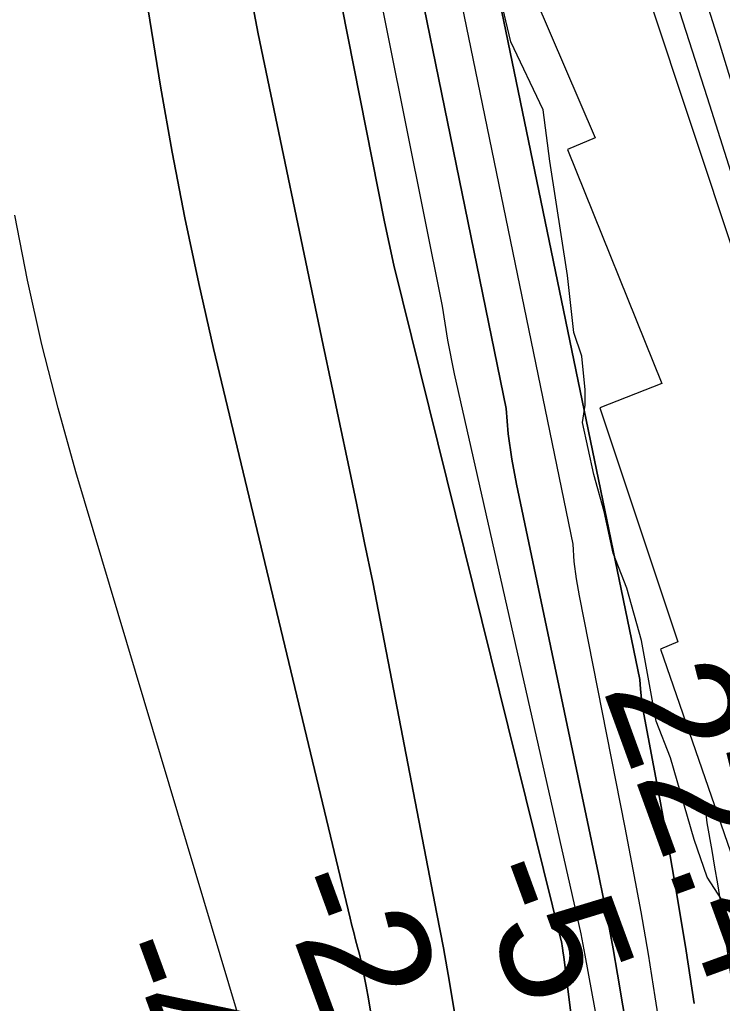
# Model space of a CAD drawing. Extents: x 3172297 to 3210190, y 958463 to 983887.
# Drawn here: x 3201322 to 3201696, y 979499 to 980023 of the extents above; entities that cross this region are included whole.
import ezdxf

# ---------------------------------------------------------------- set-up
doc = ezdxf.new("R2010")
doc.units = 0
for name, color, linetype in [('V-RIVR-EDGE', 7, 'Continuous'), ('V-RIVR-RANG', 7, 'Continuous'), ('V-RRAP-RVMT', 7, 'Continuous'), ('V-TOPO-DPTH', 7, 'Continuous'), ('V-TOPO-MAJR', 7, 'Continuous'), ('V-TOPO-MINR', 7, 'Continuous'), ('V-TOPO-WATR', 7, 'Continuous')]:
    doc.layers.add(name, color=color, linetype=linetype)

msp = doc.modelspace()

# ---------------------------------------------------------------- linework, layer by layer
at = {"layer": 'V-RIVR-EDGE'}
msp.add_lwpolyline([(3201699.96, 979547.53), (3201687.84, 979566.25), (3201680.93, 979586.27), (3201668.44, 979629.76), (3201660.66, 979649.34), (3201652.94, 979692.4), (3201645.19, 979720.23), (3201637.84, 979738.94), (3201633.12, 979761.12), (3201627.52, 979780.7), (3201621.5, 979808.53), (3201622.83, 979817.66), (3201622.85, 979825.92), (3201621.15, 979843.74), (3201616.84, 979856.36), (3201613.43, 979886.8), (3201604.02, 979947.67), (3201600.61, 979975.07), (3201583.31, 980011.19), (3201577.29, 980036.85)], dxfattribs=at)
at = {"layer": 'V-RRAP-RVMT'}
for p, q in [((3201574.85, 980084.29), (3201628.23, 979960.05)), ((3201628.23, 979960.05), (3201613.47, 979953.85)), ((3201613.47, 979953.85), (3201663.69, 979829.27)), ((3201663.69, 979829.27), (3201630.66, 979816.24)), ((3201630.66, 979816.24), (3201672.27, 979691.67)), ((3201672.27, 979691.67), (3201663.06, 979687.73)), ((3201663.06, 979687.73), (3201707.01, 979560.18))]:
    msp.add_line(p, q, dxfattribs=at)
at = {"layer": 'V-TOPO-DPTH'}
for points in [[(3201157.79, 981282.2), (3201159.58, 981273.02), (3201166.41, 981241.31), (3201174.15, 981209.81), (3201182.5, 981178.45), (3201191.7, 981147.32), (3201201.44, 981116.38), (3201211.98, 981085.69), (3201223.05, 981055.18), (3201301.5, 980847.38), (3201307.3, 980831.95), (3201313.09, 980816.52), (3201318.85, 980801.08), (3201324.59, 980785.64), (3201366.25, 980673.19), (3201515.95, 979915.4), (3201520.96, 979892.38), (3201610.22, 979532.27), (3201610.24, 979532.2), (3201610.28, 979531.99), (3201610.92, 979528.37), (3201611.28, 979525.72), (3201611.53, 979523.76), (3201668.83, 979062.84)], [(3201370.78, 980830.58), (3201475.4, 980526.55), (3201652.06, 979671.64), (3201652.32, 979666.41), (3201652.91, 979661.21), (3201653.71, 979656.02), (3201662.23, 979610.68), (3201667.3, 979582.81), (3201672.15, 979554.9), (3201676.69, 979526.94), (3201681, 979498.94)], [(3201370.78, 980830.58), (3201475.4, 980526.55), (3201652.06, 979671.64), (3201652.32, 979666.41), (3201652.91, 979661.21), (3201653.71, 979656.02), (3201662.23, 979610.68), (3201667.3, 979582.81), (3201672.15, 979554.9), (3201676.69, 979526.94), (3201681, 979498.94)], [(3201668.83, 979062.84), (3201611.53, 979523.76), (3201611.28, 979525.72), (3201610.92, 979528.37), (3201610.28, 979531.99), (3201610.24, 979532.2), (3201610.22, 979532.27), (3201520.96, 979892.38), (3201515.95, 979915.4), (3201366.25, 980673.19), (3201324.59, 980785.64)], [(3201358.09, 980772.48), (3201421.37, 980595.3), (3201580.84, 979815.97), (3201581.98, 979802.43), (3201583.89, 979788.98), (3201586.31, 979775.58), (3201630, 979567.94), (3201632.71, 979554.66), (3201635.32, 979541.35), (3201637.76, 979528.02), (3201640.09, 979514.66), (3201662.49, 979381.83)], [(3201662.49, 979381.83), (3201640.09, 979514.66), (3201637.76, 979528.02), (3201635.32, 979541.35), (3201632.71, 979554.66), (3201630, 979567.94), (3201586.31, 979775.58), (3201583.89, 979788.98), (3201581.98, 979802.43), (3201580.84, 979815.97), (3201421.37, 980595.3), (3201358.09, 980772.48)], [(3201508.51, 979494.91), (3201507.42, 979501.52), (3201506.26, 979508.13), (3201505.27, 979513.48), (3201504.49, 979517.39), (3201503.65, 979521.29), (3201502.7, 979525.16), (3201501.68, 979529.01), (3201500.64, 979532.86), (3201499.62, 979536.71), (3201498.64, 979540.58), (3201497.69, 979544.45), (3201425, 979847.84), (3201417.06, 979882.61), (3201409.63, 979917.47), (3201402.96, 979952.49), (3201396.79, 979987.6), (3201391.01, 980022.8), (3201385.26, 980058), (3201379.56, 980093.21), (3201373.87, 980128.42), (3201371.49, 980143.26), (3201365.19, 980185.95), (3201264.89, 980725.18)], [(3201264.89, 980725.18), (3201365.19, 980185.95), (3201371.49, 980143.26), (3201373.87, 980128.42), (3201379.56, 980093.21), (3201385.26, 980058), (3201391.01, 980022.8), (3201396.79, 979987.6), (3201402.96, 979952.49), (3201409.63, 979917.47), (3201417.06, 979882.61), (3201425, 979847.84), (3201497.69, 979544.45), (3201498.64, 979540.58), (3201499.62, 979536.71), (3201500.64, 979532.86), (3201501.68, 979529.01), (3201502.7, 979525.16), (3201503.65, 979521.29), (3201504.49, 979517.39), (3201505.27, 979513.48), (3201506.26, 979508.13), (3201507.42, 979501.52), (3201508.51, 979494.91)], [(3201553.69, 979492.11), (3201550.64, 979510.36), (3201547.38, 979528.58), (3201543.97, 979546.78), (3201518.06, 979681.13), (3201513.93, 979702.25), (3201509.74, 979723.35), (3201505.45, 979744.44), (3201501.09, 979765.51), (3201496.68, 979786.57), (3201492.27, 979807.62), (3201487.85, 979828.68), (3201483.43, 979849.74), (3201448.64, 980015.46), (3201442.46, 980048.41), (3201437.24, 980081.49), (3201350.14, 980632.66), (3201346.08, 980648.72), (3201341.78, 980664.71), (3201337.13, 980680.6), (3201332.25, 980696.43)], [(3201332.25, 980696.43), (3201337.13, 980680.6), (3201341.78, 980664.71), (3201346.08, 980648.72), (3201350.14, 980632.66), (3201437.24, 980081.49), (3201442.46, 980048.41), (3201448.64, 980015.46), (3201483.43, 979849.74), (3201487.85, 979828.68), (3201492.27, 979807.62), (3201496.68, 979786.57), (3201501.09, 979765.51), (3201505.45, 979744.44), (3201509.74, 979723.35), (3201513.93, 979702.25), (3201518.06, 979681.13), (3201543.97, 979546.78), (3201547.38, 979528.58), (3201550.64, 979510.36), (3201553.69, 979492.11)], [(3201809.12, 978868.74), (3201808.02, 979599.38), (3201806.9, 979604.17), (3201805.61, 979608.91), (3201804.22, 979613.62), (3201723.46, 979869.94), (3201688.07, 979981.36), (3201652.33, 980092.67), (3201616.06, 980203.8), (3201579.44, 980314.82), (3201531.71, 980458.37), (3201518.66, 980497.52), (3201505.59, 980536.66), (3201492.47, 980575.79), (3201479.31, 980614.91), (3201465.99, 980653.97), (3201452.46, 980692.95)]]:
    msp.add_lwpolyline(points, dxfattribs=at)
at = {"layer": 'V-TOPO-MAJR'}
msp.add_lwpolyline([(3201437.67, 979493.91), (3201351.67, 979782.2), (3201342.19, 979816.05), (3201333.47, 979850.08), (3201325.89, 979884.38), (3201319.08, 979918.87)], dxfattribs=at)
at = {"layer": 'V-TOPO-MINR'}
for points in [[(3201668.83, 979062.84), (3201611.53, 979523.76), (3201611.28, 979525.72), (3201610.92, 979528.37), (3201610.28, 979531.99), (3201610.24, 979532.2), (3201610.22, 979532.27), (3201520.96, 979892.38), (3201515.95, 979915.4), (3201366.25, 980673.19), (3201324.59, 980785.64), (3201318.85, 980801.08), (3201313.09, 980816.52), (3201307.3, 980831.95), (3201301.5, 980847.38), (3201223.05, 981055.18), (3201211.98, 981085.69), (3201201.44, 981116.38), (3201191.7, 981147.32), (3201182.5, 981178.45), (3201174.15, 981209.81), (3201166.41, 981241.31), (3201159.58, 981273.02), (3201157.79, 981282.2)], [(3201690.92, 979308.22), (3201660.27, 979502.58), (3201656.57, 979525.18), (3201652.7, 979547.75), (3201648.56, 979570.27), (3201644.24, 979592.77), (3201619.83, 979716.15), (3201618.3, 979725.27), (3201617.14, 979734.42), (3201616.53, 979743.63), (3201448.53, 980559.7), (3201368.32, 980788.5)], [(3201635.46, 979455.98), (3201622.91, 979524.77), (3201621.84, 979530.38), (3201620.74, 979535.99), (3201619.56, 979541.58), (3201618.33, 979547.16), (3201553.28, 979834.33), (3201549.73, 979852.36), (3201546.85, 979870.48), (3201393.94, 980633.18), (3201340.76, 980779.33)], [(3201662.49, 979381.83), (3201640.09, 979514.66), (3201637.76, 979528.02), (3201635.32, 979541.35), (3201632.71, 979554.66), (3201630, 979567.94), (3201586.31, 979775.58), (3201583.89, 979788.98), (3201581.98, 979802.43), (3201580.84, 979815.97), (3201421.37, 980595.3), (3201358.09, 980772.48)], [(3201508.51, 979494.91), (3201507.42, 979501.52), (3201506.26, 979508.13), (3201505.27, 979513.48), (3201504.49, 979517.39), (3201503.65, 979521.29), (3201502.7, 979525.16), (3201501.68, 979529.01), (3201500.64, 979532.86), (3201499.62, 979536.71), (3201498.64, 979540.58), (3201497.69, 979544.45), (3201425, 979847.84), (3201417.06, 979882.61), (3201409.63, 979917.47), (3201402.96, 979952.49), (3201396.79, 979987.6), (3201391.01, 980022.8), (3201385.26, 980058), (3201379.56, 980093.21), (3201373.87, 980128.42), (3201371.49, 980143.26), (3201365.19, 980185.95), (3201264.89, 980725.18)], [(3201829.48, 978854.16), (3201817.99, 979589.45), (3201816.21, 979598.19), (3201814.25, 979606.88), (3201812.04, 979615.51), (3201809.65, 979624.1), (3201746.8, 979837.64), (3201720.81, 979924.53), (3201694.3, 980011.26), (3201667.02, 980097.75), (3201639.22, 980184.08), (3201621.91, 980237.04), (3201602.35, 980296.76), (3201582.76, 980356.46), (3201563.1, 980416.15), (3201543.41, 980475.82), (3201523.37, 980535.37), (3201502.9, 980594.78), (3201481.81, 980653.96), (3201460.29, 980712.99)], [(3201553.69, 979492.11), (3201550.64, 979510.36), (3201547.38, 979528.58), (3201543.97, 979546.78), (3201518.06, 979681.13), (3201513.93, 979702.25), (3201509.74, 979723.35), (3201505.45, 979744.44), (3201501.09, 979765.51), (3201496.68, 979786.57), (3201492.27, 979807.62), (3201487.85, 979828.68), (3201483.43, 979849.74), (3201448.64, 980015.46), (3201442.46, 980048.41), (3201437.24, 980081.49), (3201350.14, 980632.66), (3201346.08, 980648.72), (3201341.78, 980664.71), (3201337.13, 980680.6), (3201332.25, 980696.43)], [(3201809.12, 978868.74), (3201808.02, 979599.38), (3201806.9, 979604.17), (3201805.61, 979608.91), (3201804.22, 979613.62), (3201723.46, 979869.94), (3201688.07, 979981.36), (3201652.33, 980092.67), (3201616.06, 980203.8), (3201579.44, 980314.82), (3201531.71, 980458.37), (3201518.66, 980497.52), (3201505.59, 980536.66), (3201492.47, 980575.79), (3201479.31, 980614.91), (3201465.99, 980653.97), (3201452.46, 980692.95)], [(3201760.54, 979086.97), (3201696.25, 979544.73), (3201694.94, 979553.7), (3201693.56, 979562.66), (3201692.07, 979571.61), (3201690.52, 979580.55), (3201687.89, 979595.18), (3201687.66, 979596.79), (3201687.43, 979600.04), (3201687.44, 979601.67), (3201688.48, 979603.52), (3201690.6, 979603.74), (3201716.89, 979593.43), (3201731.36, 979587.28), (3201745.57, 979580.62), (3201759.39, 979573.18), (3201772.95, 979565.22), (3201780.51, 979565.99), (3201788.64, 979571.21), (3201803.77, 979593.25), (3201702.93, 979896.22), (3201656.75, 980035.19)]]:
    msp.add_lwpolyline(points, dxfattribs=at)
at = {"layer": 'V-TOPO-WATR'}
msp.add_lwpolyline([(3201681, 979498.94), (3201676.69, 979526.94), (3201672.15, 979554.9), (3201667.3, 979582.81), (3201662.23, 979610.68), (3201653.71, 979656.02), (3201652.91, 979661.21), (3201652.32, 979666.41), (3201652.06, 979671.64), (3201475.4, 980526.55), (3201370.78, 980830.58)], dxfattribs=at)

# ---------------------------------------------------------------- texts
at = {"layer": 'V-RIVR-RANG'}
for s, rotation, p in [('22.4', 289.9683, (3201632, 979666.59)), ('-5', 290.1581, (3201561.13, 979568.32)), ('-24', 290.1581, (3201456.77, 979562.42)), ('-45', 290.1581, (3201363.32, 979526.79))]:
    msp.add_text(s, height=67, rotation=rotation, dxfattribs=at).set_placement(p)

doc.saveas('drawing.dxf')
